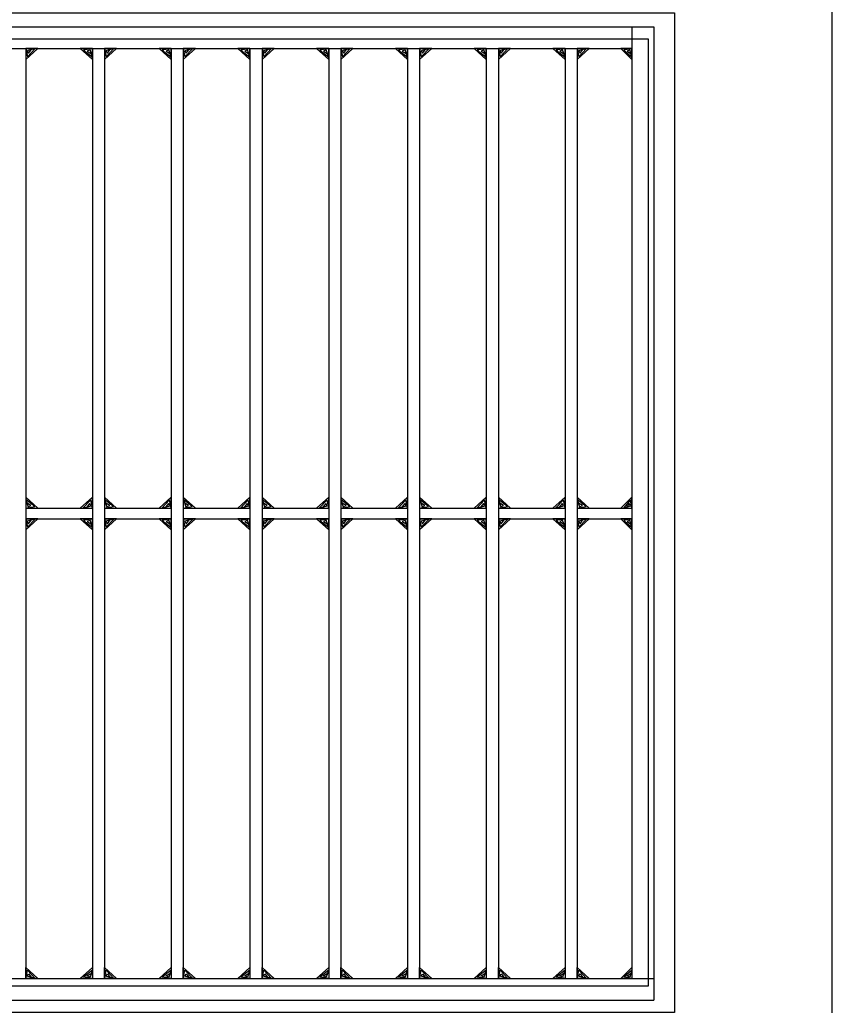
# Model space of a CAD drawing. Extents: x 636462 to 639890, y 299944 to 300538.
# Drawn here: x 639355.4 to 639387.57, y 300248.52 to 300287.52 of the extents above; entities that cross this region are included whole.
import ezdxf

# ---------------------------------------------------------------- set-up
doc = ezdxf.new("R2010")
doc.units = 0
doc.layers.add('Default', color=7, linetype='Continuous')

msp = doc.modelspace()

# ---------------------------------------------------------------- linework, layer by layer
at = {"layer": 'Default'}
for p, q in [((639387.568, 300241.993), (639387.568, 300294.042)), ((639320.477, 300287.24), (639380.499, 300287.24)), ((639379.633, 300287.24), (639379.633, 300249.587)), ((639380.499, 300287.24), (639380.499, 300248.722)), ((639320.477, 300286.374), (639379.633, 300286.374)), ((639355.642, 300286.374), (639355.642, 300249.587)), ((639358.281, 300286.374), (639358.281, 300249.587)), ((639358.761, 300286.374), (639358.761, 300249.587)), ((639361.398, 300286.374), (639361.398, 300249.587)), ((639361.879, 300286.374), (639361.879, 300249.587)), ((639364.517, 300286.374), (639364.517, 300249.587)), ((639364.996, 300286.374), (639364.996, 300249.587)), ((639367.635, 300286.374), (639367.635, 300249.587)), ((639368.115, 300286.374), (639368.115, 300249.587)), ((639370.753, 300286.374), (639370.753, 300249.587)), ((639371.233, 300286.374), (639371.233, 300249.587)), ((639373.871, 300286.374), (639373.871, 300249.587)), ((639374.351, 300286.374), (639374.351, 300249.587)), ((639376.99, 300286.374), (639376.99, 300249.587)), ((639377.469, 300286.374), (639377.469, 300249.587)), ((639377.469, 300286.374), (639377.469, 300249.587)), ((639355.642, 300268.197), (639358.281, 300268.197)), ((639358.761, 300268.197), (639361.398, 300268.197)), ((639361.879, 300268.197), (639364.517, 300268.197)), ((639364.996, 300268.197), (639367.635, 300268.197)), ((639368.115, 300268.197), (639370.753, 300268.197)), ((639371.233, 300268.197), (639373.871, 300268.197)), ((639374.351, 300268.197), (639376.99, 300268.197)), ((639377.469, 300268.197), (639379.633, 300268.197)), ((639355.642, 300267.764), (639358.281, 300267.764)), ((639358.761, 300267.764), (639361.398, 300267.764)), ((639361.879, 300267.764), (639364.517, 300267.764)), ((639364.996, 300267.764), (639367.635, 300267.764)), ((639368.115, 300267.764), (639370.753, 300267.764)), ((639371.233, 300267.764), (639373.871, 300267.764)), ((639374.351, 300267.764), (639376.99, 300267.764)), ((639377.469, 300267.764), (639379.633, 300267.764)), ((639321.343, 300249.587), (639380.499, 300249.587)), ((639320.477, 300248.722), (639380.499, 300248.722))]:
    msp.add_line(p, q, dxfattribs=at)
for points in [[(639319.644, 300287.796), (639381.322, 300287.796), (639381.322, 300248.239), (639319.644, 300248.239)], [(639320.69, 300286.755), (639380.276, 300286.755), (639380.276, 300249.28), (639320.69, 300249.28)]]:
    msp.add_lwpolyline(points, close=True, dxfattribs=at)
for points in [[(639355.642, 300286.374), (639355.642, 300285.941), (639356.122, 300286.374), (639355.642, 300286.374), (639355.709, 300286.054), (639356.015, 300286.373), (639355.699, 300286.288), (639355.755, 300286.188), (639355.857, 300286.322)], [(639358.281, 300286.374), (639357.801, 300286.374), (639358.281, 300285.941), (639358.281, 300286.374), (639357.925, 300286.314), (639358.279, 300286.037), (639358.186, 300286.323), (639358.075, 300286.273), (639358.224, 300286.18)], [(639358.761, 300286.374), (639358.761, 300285.941), (639359.24, 300286.374), (639358.761, 300286.374), (639358.827, 300286.054), (639359.134, 300286.373), (639358.817, 300286.288), (639358.873, 300286.188), (639358.976, 300286.322)], [(639361.398, 300286.374), (639360.919, 300286.374), (639361.398, 300285.941), (639361.398, 300286.374), (639361.044, 300286.314), (639361.397, 300286.037), (639361.305, 300286.323), (639361.194, 300286.273), (639361.342, 300286.18)], [(639361.879, 300286.374), (639361.879, 300285.941), (639362.359, 300286.374), (639361.879, 300286.374), (639361.945, 300286.054), (639362.252, 300286.373), (639361.935, 300286.288), (639361.991, 300286.188), (639362.094, 300286.322)], [(639364.517, 300286.374), (639364.037, 300286.374), (639364.517, 300285.941), (639364.517, 300286.374), (639364.162, 300286.314), (639364.515, 300286.037), (639364.423, 300286.323), (639364.312, 300286.273), (639364.46, 300286.18)], [(639364.996, 300286.374), (639364.996, 300285.941), (639365.476, 300286.374), (639364.996, 300286.374), (639365.063, 300286.054), (639365.37, 300286.373), (639365.053, 300286.288), (639365.11, 300286.188), (639365.212, 300286.322)], [(639367.635, 300286.374), (639367.155, 300286.374), (639367.635, 300285.941), (639367.635, 300286.374), (639367.28, 300286.314), (639367.633, 300286.037), (639367.54, 300286.323), (639367.429, 300286.273), (639367.579, 300286.18)], [(639368.115, 300286.374), (639368.115, 300285.941), (639368.594, 300286.374), (639368.115, 300286.374), (639368.181, 300286.054), (639368.488, 300286.373), (639368.172, 300286.288), (639368.228, 300286.188), (639368.33, 300286.322)], [(639370.753, 300286.374), (639370.273, 300286.374), (639370.753, 300285.941), (639370.753, 300286.374), (639370.398, 300286.314), (639370.752, 300286.037), (639370.659, 300286.323), (639370.548, 300286.273), (639370.696, 300286.18)], [(639371.233, 300286.374), (639371.233, 300285.941), (639371.712, 300286.374), (639371.233, 300286.374), (639371.299, 300286.054), (639371.606, 300286.373), (639371.29, 300286.288), (639371.346, 300286.188), (639371.448, 300286.322)], [(639373.871, 300286.374), (639373.392, 300286.374), (639373.871, 300285.941), (639373.871, 300286.374), (639373.516, 300286.314), (639373.87, 300286.037), (639373.777, 300286.323), (639373.666, 300286.273), (639373.814, 300286.18)], [(639374.351, 300286.374), (639374.351, 300285.941), (639374.831, 300286.374), (639374.351, 300286.374), (639374.417, 300286.054), (639374.725, 300286.373), (639374.408, 300286.288), (639374.464, 300286.188), (639374.566, 300286.322)], [(639376.99, 300286.374), (639376.51, 300286.374), (639376.99, 300285.941), (639376.99, 300286.374), (639376.635, 300286.314), (639376.988, 300286.037), (639376.895, 300286.323), (639376.784, 300286.273), (639376.933, 300286.18)], [(639377.469, 300286.374), (639377.469, 300285.941), (639377.949, 300286.374), (639377.469, 300286.374), (639377.536, 300286.054), (639377.843, 300286.373), (639377.526, 300286.288), (639377.582, 300286.188), (639377.684, 300286.322)], [(639379.633, 300286.374), (639379.2, 300286.374), (639379.633, 300285.941), (639379.633, 300286.374), (639379.313, 300286.314), (639379.632, 300286.037), (639379.548, 300286.323), (639379.448, 300286.273), (639379.582, 300286.18)], [(639355.642, 300268.197), (639356.122, 300268.197), (639355.642, 300268.63), (639355.642, 300268.197), (639355.997, 300268.256), (639355.645, 300268.533), (639355.738, 300268.248), (639355.849, 300268.298), (639355.7, 300268.391)], [(639358.281, 300268.197), (639358.281, 300268.63), (639357.801, 300268.197), (639358.281, 300268.197), (639358.215, 300268.517), (639357.908, 300268.199), (639358.225, 300268.282), (639358.168, 300268.383), (639358.067, 300268.248)], [(639358.761, 300268.197), (639359.24, 300268.197), (639358.761, 300268.63), (639358.761, 300268.197), (639359.115, 300268.256), (639358.763, 300268.533), (639358.856, 300268.248), (639358.967, 300268.298), (639358.818, 300268.391)], [(639361.398, 300268.197), (639361.398, 300268.63), (639360.919, 300268.197), (639361.398, 300268.197), (639361.334, 300268.517), (639361.026, 300268.199), (639361.343, 300268.282), (639361.287, 300268.383), (639361.184, 300268.248)], [(639361.879, 300268.197), (639362.359, 300268.197), (639361.879, 300268.63), (639361.879, 300268.197), (639362.234, 300268.256), (639361.881, 300268.533), (639361.973, 300268.248), (639362.085, 300268.298), (639361.936, 300268.391)], [(639364.517, 300268.197), (639364.517, 300268.63), (639364.037, 300268.197), (639364.517, 300268.197), (639364.451, 300268.517), (639364.144, 300268.199), (639364.461, 300268.282), (639364.405, 300268.383), (639364.302, 300268.248)], [(639364.996, 300268.197), (639365.476, 300268.197), (639364.996, 300268.63), (639364.996, 300268.197), (639365.352, 300268.256), (639364.999, 300268.533), (639365.092, 300268.248), (639365.203, 300268.298), (639365.054, 300268.391)], [(639367.635, 300268.197), (639367.635, 300268.63), (639367.155, 300268.197), (639367.635, 300268.197), (639367.569, 300268.517), (639367.263, 300268.199), (639367.579, 300268.282), (639367.523, 300268.383), (639367.421, 300268.248)], [(639368.115, 300268.197), (639368.594, 300268.197), (639368.115, 300268.63), (639368.115, 300268.197), (639368.469, 300268.256), (639368.117, 300268.533), (639368.21, 300268.248), (639368.321, 300268.298), (639368.172, 300268.391)], [(639370.753, 300268.197), (639370.753, 300268.63), (639370.273, 300268.197), (639370.753, 300268.197), (639370.687, 300268.517), (639370.381, 300268.199), (639370.698, 300268.282), (639370.641, 300268.383), (639370.539, 300268.248)], [(639371.233, 300268.197), (639371.712, 300268.197), (639371.233, 300268.63), (639371.233, 300268.197), (639371.588, 300268.256), (639371.236, 300268.533), (639371.328, 300268.248), (639371.439, 300268.298), (639371.291, 300268.391)], [(639373.871, 300268.197), (639373.871, 300268.63), (639373.392, 300268.197), (639373.871, 300268.197), (639373.806, 300268.517), (639373.499, 300268.199), (639373.815, 300268.282), (639373.76, 300268.383), (639373.657, 300268.248)], [(639374.351, 300268.197), (639374.831, 300268.197), (639374.351, 300268.63), (639374.351, 300268.197), (639374.706, 300268.256), (639374.353, 300268.533), (639374.446, 300268.248), (639374.557, 300268.298), (639374.409, 300268.391)], [(639376.99, 300268.197), (639376.99, 300268.63), (639376.51, 300268.197), (639376.99, 300268.197), (639376.924, 300268.517), (639376.617, 300268.199), (639376.933, 300268.282), (639376.878, 300268.383), (639376.775, 300268.248)], [(639377.469, 300268.197), (639377.949, 300268.197), (639377.469, 300268.63), (639377.469, 300268.197), (639377.824, 300268.256), (639377.471, 300268.533), (639377.564, 300268.248), (639377.676, 300268.298), (639377.527, 300268.391)], [(639379.633, 300268.197), (639379.633, 300268.63), (639379.2, 300268.197), (639379.633, 300268.197), (639379.574, 300268.517), (639379.297, 300268.199), (639379.583, 300268.282), (639379.532, 300268.383), (639379.44, 300268.248)], [(639355.642, 300267.764), (639355.642, 300267.332), (639356.122, 300267.764), (639355.642, 300267.764), (639355.709, 300267.444), (639356.015, 300267.763), (639355.699, 300267.679), (639355.755, 300267.578), (639355.857, 300267.712)], [(639358.281, 300267.764), (639357.801, 300267.764), (639358.281, 300267.332), (639358.281, 300267.764), (639357.925, 300267.705), (639358.279, 300267.428), (639358.186, 300267.713), (639358.075, 300267.663), (639358.224, 300267.57)], [(639358.761, 300267.764), (639358.761, 300267.332), (639359.24, 300267.764), (639358.761, 300267.764), (639358.827, 300267.444), (639359.134, 300267.763), (639358.817, 300267.679), (639358.873, 300267.578), (639358.976, 300267.712)], [(639361.398, 300267.764), (639360.919, 300267.764), (639361.398, 300267.332), (639361.398, 300267.764), (639361.044, 300267.705), (639361.397, 300267.428), (639361.305, 300267.713), (639361.194, 300267.663), (639361.342, 300267.57)], [(639361.879, 300267.764), (639361.879, 300267.332), (639362.359, 300267.764), (639361.879, 300267.764), (639361.945, 300267.444), (639362.252, 300267.763), (639361.935, 300267.679), (639361.991, 300267.578), (639362.094, 300267.712)], [(639364.517, 300267.764), (639364.037, 300267.764), (639364.517, 300267.332), (639364.517, 300267.764), (639364.162, 300267.705), (639364.515, 300267.428), (639364.423, 300267.713), (639364.312, 300267.663), (639364.46, 300267.57)], [(639364.996, 300267.764), (639364.996, 300267.332), (639365.476, 300267.764), (639364.996, 300267.764), (639365.063, 300267.444), (639365.37, 300267.763), (639365.053, 300267.679), (639365.11, 300267.578), (639365.212, 300267.712)], [(639367.635, 300267.764), (639367.155, 300267.764), (639367.635, 300267.332), (639367.635, 300267.764), (639367.28, 300267.705), (639367.633, 300267.428), (639367.54, 300267.713), (639367.429, 300267.663), (639367.579, 300267.57)], [(639368.115, 300267.764), (639368.115, 300267.332), (639368.594, 300267.764), (639368.115, 300267.764), (639368.181, 300267.444), (639368.488, 300267.763), (639368.172, 300267.679), (639368.228, 300267.578), (639368.33, 300267.712)], [(639370.753, 300267.764), (639370.273, 300267.764), (639370.753, 300267.332), (639370.753, 300267.764), (639370.398, 300267.705), (639370.752, 300267.428), (639370.659, 300267.713), (639370.548, 300267.663), (639370.696, 300267.57)], [(639371.233, 300267.764), (639371.233, 300267.332), (639371.712, 300267.764), (639371.233, 300267.764), (639371.299, 300267.444), (639371.606, 300267.763), (639371.29, 300267.679), (639371.346, 300267.578), (639371.448, 300267.712)], [(639373.871, 300267.764), (639373.392, 300267.764), (639373.871, 300267.332), (639373.871, 300267.764), (639373.516, 300267.705), (639373.87, 300267.428), (639373.777, 300267.713), (639373.666, 300267.663), (639373.814, 300267.57)], [(639374.351, 300267.764), (639374.351, 300267.332), (639374.831, 300267.764), (639374.351, 300267.764), (639374.417, 300267.444), (639374.725, 300267.763), (639374.408, 300267.679), (639374.464, 300267.578), (639374.566, 300267.712)], [(639376.99, 300267.764), (639376.51, 300267.764), (639376.99, 300267.332), (639376.99, 300267.764), (639376.635, 300267.705), (639376.988, 300267.428), (639376.895, 300267.713), (639376.784, 300267.663), (639376.933, 300267.57)], [(639377.469, 300267.764), (639377.469, 300267.332), (639377.949, 300267.764), (639377.469, 300267.764), (639377.536, 300267.444), (639377.843, 300267.763), (639377.526, 300267.679), (639377.582, 300267.578), (639377.684, 300267.712)], [(639379.633, 300267.764), (639379.2, 300267.764), (639379.633, 300267.332), (639379.633, 300267.764), (639379.313, 300267.705), (639379.632, 300267.428), (639379.548, 300267.713), (639379.448, 300267.663), (639379.582, 300267.57)], [(639355.642, 300249.587), (639355.642, 300250.02), (639356.122, 300249.587), (639355.642, 300249.587), (639355.709, 300249.908), (639356.015, 300249.589), (639355.699, 300249.672), (639355.755, 300249.773), (639355.857, 300249.639)], [(639358.281, 300249.587), (639357.801, 300249.587), (639358.281, 300250.02), (639358.281, 300249.587), (639357.925, 300249.647), (639358.279, 300249.924), (639358.186, 300249.638), (639358.075, 300249.688), (639358.224, 300249.781)], [(639358.761, 300249.587), (639358.761, 300250.02), (639359.24, 300249.587), (639358.761, 300249.587), (639358.827, 300249.908), (639359.134, 300249.589), (639358.817, 300249.672), (639358.873, 300249.773), (639358.976, 300249.639)], [(639361.398, 300249.587), (639360.919, 300249.587), (639361.398, 300250.02), (639361.398, 300249.587), (639361.044, 300249.647), (639361.397, 300249.924), (639361.305, 300249.638), (639361.194, 300249.688), (639361.342, 300249.781)], [(639361.879, 300249.587), (639361.879, 300250.02), (639362.359, 300249.587), (639361.879, 300249.587), (639361.945, 300249.908), (639362.252, 300249.589), (639361.935, 300249.672), (639361.991, 300249.773), (639362.094, 300249.639)], [(639364.517, 300249.587), (639364.037, 300249.587), (639364.517, 300250.02), (639364.517, 300249.587), (639364.162, 300249.647), (639364.515, 300249.924), (639364.423, 300249.638), (639364.312, 300249.688), (639364.46, 300249.781)], [(639364.996, 300249.587), (639364.996, 300250.02), (639365.476, 300249.587), (639364.996, 300249.587), (639365.063, 300249.908), (639365.37, 300249.589), (639365.053, 300249.672), (639365.11, 300249.773), (639365.212, 300249.639)], [(639367.635, 300249.587), (639367.155, 300249.587), (639367.635, 300250.02), (639367.635, 300249.587), (639367.28, 300249.647), (639367.633, 300249.924), (639367.54, 300249.638), (639367.429, 300249.688), (639367.579, 300249.781)], [(639368.115, 300249.587), (639368.115, 300250.02), (639368.594, 300249.587), (639368.115, 300249.587), (639368.181, 300249.908), (639368.488, 300249.589), (639368.172, 300249.672), (639368.228, 300249.773), (639368.33, 300249.639)], [(639370.753, 300249.587), (639370.273, 300249.587), (639370.753, 300250.02), (639370.753, 300249.587), (639370.398, 300249.647), (639370.752, 300249.924), (639370.659, 300249.638), (639370.548, 300249.688), (639370.696, 300249.781)], [(639371.233, 300249.587), (639371.233, 300250.02), (639371.712, 300249.587), (639371.233, 300249.587), (639371.299, 300249.908), (639371.606, 300249.589), (639371.29, 300249.672), (639371.346, 300249.773), (639371.448, 300249.639)], [(639373.871, 300249.587), (639373.392, 300249.587), (639373.871, 300250.02), (639373.871, 300249.587), (639373.516, 300249.647), (639373.87, 300249.924), (639373.777, 300249.638), (639373.666, 300249.688), (639373.814, 300249.781)], [(639374.351, 300249.587), (639374.351, 300250.02), (639374.831, 300249.587), (639374.351, 300249.587), (639374.417, 300249.908), (639374.725, 300249.589), (639374.408, 300249.672), (639374.464, 300249.773), (639374.566, 300249.639)], [(639376.99, 300249.587), (639376.51, 300249.587), (639376.99, 300250.02), (639376.99, 300249.587), (639376.635, 300249.647), (639376.988, 300249.924), (639376.895, 300249.638), (639376.784, 300249.688), (639376.933, 300249.781)], [(639377.469, 300249.587), (639377.469, 300250.02), (639377.949, 300249.587), (639377.469, 300249.587), (639377.536, 300249.908), (639377.843, 300249.589), (639377.526, 300249.672), (639377.582, 300249.773), (639377.684, 300249.639)], [(639379.633, 300249.587), (639379.2, 300249.587), (639379.633, 300250.02), (639379.633, 300249.587), (639379.313, 300249.647), (639379.632, 300249.924), (639379.548, 300249.638), (639379.448, 300249.688), (639379.582, 300249.781)]]:
    msp.add_lwpolyline(points, dxfattribs=at)

doc.saveas('drawing.dxf')
